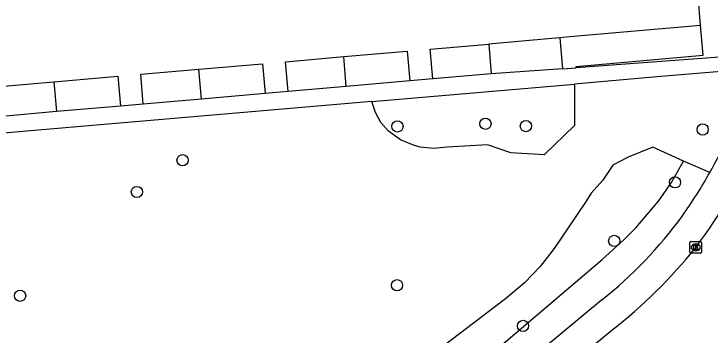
# Model space of a CAD drawing. Extents: x 162990 to 165007, y 383433 to 384336.
# Drawn here: x 164265.8 to 164326.4, y 383679.8 to 383707.7 of the extents above; entities that cross this region are included whole.
import ezdxf

# ---------------------------------------------------------------- set-up
doc = ezdxf.new("R2010")
doc.units = 0
for name, color, linetype in [('IMGEO_Boom', 7, 'Continuous'), ('IMGEO_Groenvoorziening', 7, 'Continuous'), ('IMGEO_Kolk', 7, 'Continuous'), ('IMGEO_Pand', 7, 'Continuous'), ('IMGEO_Rijbaan_lokaal_open', 7, 'Continuous'), ('IMGEO_Voetpad_open', 7, 'Continuous')]:
    doc.layers.add(name, color=color, linetype=linetype)

msp = doc.modelspace()

# ---------------------------------------------------------------- linework, layer by layer
at = {"layer": 'IMGEO_Boom'}
for centre in [(164306.818, 383698.142), (164299.173, 383697.91), (164310.34, 383697.935), (164325.71, 383697.642), (164280.495, 383694.971), (164323.304, 383693.051), (164276.518, 383692.216), (164318.017, 383687.965), (164299.136, 383684.121), (164266.368, 383683.209), (164310.089, 383680.586)]:
    msp.add_circle(centre, 0.489, dxfattribs=at)
at = {"layer": 'IMGEO_Groenvoorziening'}
for points in [[(164325.532, 383706.658), (164324.405, 383720.665), (164323.878, 383725.736)], [(164314.562, 383701.586), (164314.578, 383697.987), (164311.926, 383695.446), (164309.031, 383695.624), (164307.012, 383696.322), (164303.483, 383696.118), (164302.347, 383695.997), (164301.142, 383696.115), (164300.555, 383696.268), (164299.446, 383696.752), (164298.402, 383697.488), (164297.742, 383698.242), (164297.254, 383699.117), (164296.959, 383700.074)], [(164324.05, 383694.88), (164321.366, 383696.121), (164319.232, 383695.25), (164317.911, 383694.553), (164317.017, 383693.233), (164316.006, 383692.124), (164315.507, 383691.345), (164312.803, 383687.306), (164311.591, 383685.743), (164310.223, 383684.315), (164308.577, 383682.936), (164300.555, 383676.865), (164299.533, 383676.17), (164298.973, 383675.906), (164297.787, 383675.56), (164296.62, 383675.467), (164283.302, 383677.001), (164282.863, 383671.399), (164293.228, 383664.892)], [(164293.228, 383664.892), (164295.101, 383667.245), (164296.496, 383668.759), (164298.267, 383670.462), (164316.971, 383686.366), (164318.866, 383688.057), (164319.911, 383689.107), (164321.854, 383691.421), (164322.984, 383693.045), (164324.05, 383694.88)], [(164326.329, 383693.913), (164324.05, 383694.88)]]:
    msp.add_lwpolyline(points, dxfattribs=at)
at = {"layer": 'IMGEO_Kolk'}
for p, q in [((164324.602, 383686.978), (164324.602, 383687.83)), ((164324.677, 383687.904), (164325.529, 383687.904)), ((164325.09, 383687.684), (164325.115, 383687.684)), ((164325.603, 383687.83), (164325.603, 383686.978)), ((164325.113, 383687.124), (164325.088, 383687.124)), ((164325.529, 383686.904), (164324.677, 383686.904))]:
    msp.add_line(p, q, dxfattribs=at)
for points in [[(164324.602, 383686.978), (164324.602, 383687.83)], [(164324.677, 383687.904), (164325.529, 383687.904)], [(164324.923, 383687.604), (164325.046, 383687.604), (164325.046, 383687.453), (164325.176, 383687.604), (164325.34, 383687.604), (164325.194, 383687.453), (164325.347, 383687.204), (164325.195, 383687.204), (164325.11, 383687.368), (164325.046, 383687.301), (164325.046, 383687.204), (164324.923, 383687.204), (164324.923, 383687.604)], [(164325.603, 383687.83), (164325.603, 383686.978)], [(164325.529, 383686.904), (164324.677, 383686.904)]]:
    msp.add_lwpolyline(points, dxfattribs=at)
for centre, start, end in [((164324.679, 383687.828), 91.55205, 178.44795), ((164324.679, 383687.828), 91.55205, 178.44795), ((164325.527, 383687.828), 1.55205, 88.44795), ((164325.527, 383687.828), 1.55205, 88.44795), ((164324.679, 383686.98), 181.55205, 268.44795), ((164324.679, 383686.98), 181.55205, 268.44795), ((164325.527, 383686.98), 271.55205, 358.44795), ((164325.527, 383686.98), 271.55205, 358.44795)]:
    msp.add_arc(centre, 0.0765, start, end, dxfattribs=at)
for centre, major_axis, ratio, start_param, end_param in [((164325.089, 383687.404), (-0.387, 0.002), 0.722429, 4.712389, 7.853982), ((164325.114, 383687.404), (-0.39, 0.002), 0.717154, 1.570796, 4.712389)]:
    msp.add_ellipse(centre, major_axis=major_axis, ratio=ratio, start_param=start_param, end_param=end_param, dxfattribs=at)
at = {"layer": 'IMGEO_Pand'}
for points in [[(164325.532, 383706.658), (164314.473, 383705.705), (164313.279, 383705.598)], [(164314.707, 383703.009), (164314.697, 383703.111), (164325.754, 383704.092), (164325.532, 383706.658)], [(164313.279, 383705.598), (164312.6, 383705.539), (164307.105, 383705.062)], [(164313.279, 383705.598), (164313.518, 383702.923)], [(164302.244, 383702.03), (164302.019, 383704.62), (164307.105, 383705.062)], [(164307.105, 383705.062), (164307.327, 383702.471)], [(164289.662, 383700.938), (164289.437, 383703.528), (164294.506, 383703.968)], [(164294.506, 383703.968), (164300.017, 383704.446), (164300.242, 383701.856)], [(164294.728, 383701.378), (164294.506, 383703.968)], [(164281.904, 383702.874), (164287.444, 383703.355), (164287.669, 383700.765)], [(164277.079, 383699.845), (164276.854, 383702.436), (164281.904, 383702.874)], [(164282.126, 383700.283), (164281.904, 383702.874)], [(164313.518, 383702.923), (164307.327, 383702.471)], [(164313.518, 383702.923), (164314.707, 383703.009)], [(164269.305, 383701.78), (164274.862, 383702.263), (164275.086, 383699.672)], [(164307.327, 383702.471), (164302.244, 383702.03)], [(164264.496, 383698.753), (164264.271, 383701.343), (164269.305, 383701.78)], [(164269.305, 383701.78), (164269.527, 383699.19)], [(164300.242, 383701.856), (164294.728, 383701.378)], [(164294.728, 383701.378), (164289.662, 383700.938)], [(164287.669, 383700.765), (164282.126, 383700.283)], [(164282.126, 383700.283), (164277.079, 383699.845)], [(164269.527, 383699.19), (164264.496, 383698.753)], [(164275.086, 383699.672), (164269.527, 383699.19)]]:
    msp.add_lwpolyline(points, dxfattribs=at)
at = {"layer": 'IMGEO_Rijbaan_lokaal_open'}
msp.add_lwpolyline([(164309.476, 383673.343), (164317.814, 383680.214)], dxfattribs=at)
for centre, radius, start, end in [((164287.52, 383715.811), 47.111, 322.91597, 336.69378), ((164291.338, 383714.344), 43.195, 307.80197, 321.41453)]:
    msp.add_arc(centre, radius, start, end, dxfattribs=at)
at = {"layer": 'IMGEO_Voetpad_open'}
for points in [[(164330.289, 383704.146), (164314.707, 383703.009)], [(164330.275, 383702.951), (164326.971, 383702.661), (164321.715, 383702.2), (164314.562, 383701.586)], [(164296.959, 383700.074), (164314.562, 383701.586)], [(164302.244, 383702.03), (164300.242, 383701.856)], [(164289.662, 383700.938), (164287.669, 383700.765)], [(164296.959, 383700.074), (164292.231, 383699.668), (164272.008, 383697.931), (164266.611, 383697.467), (164256.273, 383696.579)], [(164277.079, 383699.845), (164275.086, 383699.672)], [(164316.924, 383682.823), (164301.693, 383670.195)]]:
    msp.add_lwpolyline(points, dxfattribs=at)
for centre, radius, start, end in [((164286.393, 383716.503), 45.882, 330.50541, 339.72732), ((164286.366, 383716.475), 45.892, 324.98175, 330.5527), ((164292.675, 383713.139), 38.821, 308.65507, 323.66952)]:
    msp.add_arc(centre, radius, start, end, dxfattribs=at)

doc.saveas('drawing.dxf')
